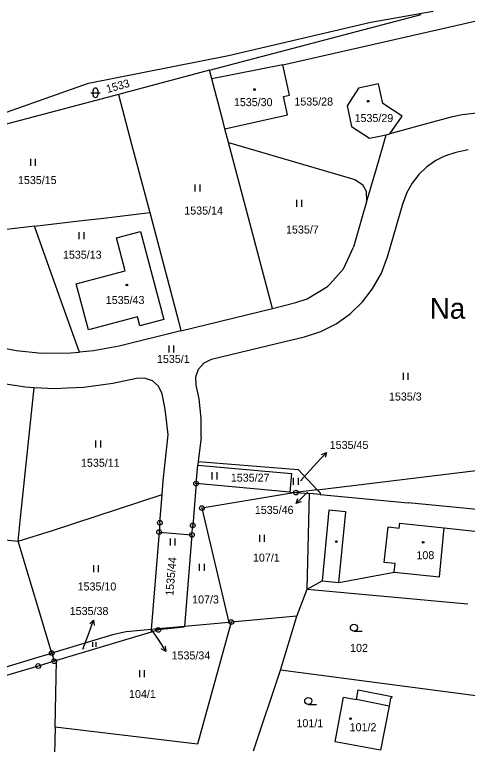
# Model space of a CAD drawing. Extents: x -736345 to -729997, y -1130177 to -1122501.
# Drawn here: x -733832.9 to -733736.7, y -1125804.2 to -1125649.1 of the extents above; entities that cross this region are included whole.
import ezdxf

# ---------------------------------------------------------------- set-up
doc = ezdxf.new("R2010")
doc.units = 0
for name, color, linetype in [('Vrstva 1', 7, 'Continuous'), ('Vrstva 15', 7, 'Continuous'), ('Vrstva 16', 7, 'Continuous'), ('Vrstva 18', 7, 'Continuous'), ('Vrstva 19', 7, 'Continuous'), ('Vrstva 25', 7, 'Continuous'), ('Vrstva 4', 7, 'Continuous')]:
    doc.layers.add(name, color=color, linetype=linetype)

msp = doc.modelspace()

# ---------------------------------------------------------------- linework, layer by layer
at = {"layer": 'Vrstva 1'}
for points in [[(-733791.5, -1125660.96), (-733746.48, -1125649.07)], [(-733757.2, -1125650.71), (-733743.92, -1125648.39)], [(-733787.44, -1125657.78), (-733757.2, -1125650.71)], [(-733750.36, -1125653.99), (-733735.09, -1125650.55)], [(-733775.93, -1125659.76), (-733750.36, -1125653.99)], [(-733817.22, -1125663.71), (-733787.44, -1125657.78)], [(-733775.93, -1125659.76), (-733791.03, -1125662.74)], [(-733774.46, -1125666.24), (-733775.93, -1125659.76)], [(-733791.5, -1125660.96), (-733810.84, -1125666.07)], [(-733791.03, -1125662.74), (-733791.5, -1125660.96)], [(-733788.6, -1125671.91), (-733791.03, -1125662.74)], [(-733841.72, -1125672.31), (-733817.22, -1125663.71)], [(-733759.8, -1125664.74), (-733762.26, -1125668.53)], [(-733755.56, -1125663.83), (-733759.8, -1125664.74)], [(-733754.62, -1125667.98), (-733755.56, -1125663.83)], [(-733810.84, -1125666.07), (-733837.72, -1125673.17)], [(-733810.84, -1125666.07), (-733808.05, -1125676.62)], [(-733775.8, -1125666.55), (-733774.46, -1125666.24)], [(-733774.92, -1125670.43), (-733775.8, -1125666.55)], [(-733750.57, -1125670.7), (-733754.62, -1125667.98)], [(-733762.26, -1125668.53), (-733761.29, -1125672.92)], [(-733732.81, -1125669.82), (-733737.82, -1125670.44)], [(-733788.21, -1125673.4), (-733774.92, -1125670.43)], [(-733753.13, -1125674.43), (-733750.57, -1125670.7)], [(-733740.92, -1125671.1), (-733743.32, -1125671.75)], [(-733740.17, -1125670.94), (-733740.92, -1125671.1)], [(-733737.82, -1125670.44), (-733740.17, -1125670.94)], [(-733788.21, -1125673.4), (-733788.6, -1125671.91)], [(-733761.29, -1125672.92), (-733757.51, -1125675.4)], [(-733743.32, -1125671.75), (-733753.13, -1125674.43)], [(-733787.45, -1125676.26), (-733788.21, -1125673.4)], [(-733753.93, -1125674.63), (-733753.13, -1125674.43)], [(-733757.51, -1125675.4), (-733753.93, -1125674.63)], [(-733754.6, -1125676.92), (-733753.93, -1125674.63)], [(-733808.05, -1125676.62), (-733804.19, -1125691.2)], [(-733782.29, -1125695.8), (-733787.45, -1125676.26)], [(-733787.45, -1125676.26), (-733760.6, -1125684.18)], [(-733756.03, -1125681.83), (-733754.6, -1125676.92)], [(-733741.35, -1125679.11), (-733741.83, -1125679.35)], [(-733739.14, -1125678.39), (-733741.35, -1125679.11)], [(-733736.48, -1125677.82), (-733739.14, -1125678.39)], [(-733743.42, -1125680.15), (-733745.31, -1125681.48)], [(-733741.83, -1125679.35), (-733743.42, -1125680.15)], [(-733757.7, -1125687.55), (-733756.03, -1125681.83)], [(-733745.31, -1125681.48), (-733746.98, -1125683.08)], [(-733746.98, -1125683.08), (-733748.4, -1125684.92)], [(-733760.6, -1125684.18), (-733758.94, -1125685.23)], [(-733758.94, -1125685.23), (-733758.21, -1125686.61)], [(-733748.4, -1125684.92), (-733749.53, -1125686.94)], [(-733758.21, -1125686.61), (-733758.1, -1125688.93)], [(-733758.1, -1125688.93), (-733757.7, -1125687.55)], [(-733749.53, -1125686.94), (-733750.3, -1125689.01)], [(-733758.1, -1125688.93), (-733758.74, -1125691.13)], [(-733753.69, -1125700.61), (-733750.34, -1125689.11)], [(-733750.3, -1125689.01), (-733750.34, -1125689.11)], [(-733814.6, -1125692.43), (-733804.19, -1125691.2)], [(-733804.19, -1125691.2), (-733803.56, -1125693.58)], [(-733758.74, -1125691.13), (-733760.89, -1125698.51)], [(-733825.15, -1125693.67), (-733818.03, -1125692.83)], [(-733818.03, -1125692.83), (-733814.6, -1125692.43)], [(-733828.68, -1125694.09), (-733854.19, -1125697.09)], [(-733828.68, -1125694.09), (-733825.15, -1125693.67)], [(-733825.98, -1125701.66), (-733828.68, -1125694.09)], [(-733803.56, -1125693.58), (-733798.1, -1125714.26)], [(-733811.28, -1125696.58), (-733806.19, -1125695.22)], [(-733806.19, -1125695.22), (-733801.22, -1125713.92)], [(-733778.13, -1125711.54), (-733782.29, -1125695.8)], [(-733809.42, -1125703.57), (-733811.28, -1125696.58)], [(-733763.02, -1125703.12), (-733760.89, -1125698.51)], [(-733754.97, -1125704.04), (-733753.69, -1125700.61)], [(-733820.53, -1125716.92), (-733825.98, -1125701.66)], [(-733819.83, -1125706.33), (-733809.42, -1125703.57)], [(-733765.87, -1125706.31), (-733763.02, -1125703.12)], [(-733756.75, -1125707.24), (-733754.97, -1125704.04)], [(-733817.25, -1125716.09), (-733819.83, -1125706.33)], [(-733770.74, -1125709.52), (-733766.4, -1125706.9)], [(-733766.4, -1125706.9), (-733765.87, -1125706.31)], [(-733758.98, -1125710.14), (-733757.34, -1125708)], [(-733757.34, -1125708), (-733756.75, -1125707.24)], [(-733773.15, -1125710.32), (-733770.74, -1125709.52)], [(-733761.61, -1125712.67), (-733758.98, -1125710.14)], [(-733797.56, -1125716.32), (-733778.13, -1125711.54)], [(-733778.13, -1125711.54), (-733775.61, -1125710.92)], [(-733775.61, -1125710.92), (-733773.15, -1125710.32)], [(-733764.6, -1125714.79), (-733761.61, -1125712.67)], [(-733806.81, -1125713.34), (-733817.25, -1125716.09)], [(-733806.31, -1125715.25), (-733806.81, -1125713.34)], [(-733801.22, -1125713.92), (-733806.31, -1125715.25)], [(-733798.1, -1125714.26), (-733797.56, -1125716.32)], [(-733767.86, -1125716.44), (-733764.6, -1125714.79)], [(-733797.56, -1125716.32), (-733810.71, -1125719.55)], [(-733819.13, -1125720.85), (-733820.53, -1125716.92)], [(-733777.22, -1125719.01), (-733771.33, -1125717.59)], [(-733771.33, -1125717.59), (-733767.86, -1125716.44)], [(-733838.01, -1125719.42), (-733832.6, -1125720.49)], [(-733791.05, -1125722.36), (-733777.22, -1125719.01)], [(-733832.6, -1125720.49), (-733827.12, -1125721.05)], [(-733820.96, -1125721.01), (-733819.13, -1125720.85)], [(-733816.12, -1125720.58), (-733819.13, -1125720.85)], [(-733810.71, -1125719.55), (-733816.12, -1125720.58)], [(-733827.12, -1125721.05), (-733820.96, -1125721.01)], [(-733792.64, -1125723.12), (-733791.05, -1125722.36)], [(-733793.81, -1125724.42), (-733792.64, -1125723.12)], [(-733794.4, -1125726.08), (-733793.81, -1125724.42)], [(-733807.04, -1125726.42), (-733812.01, -1125727.5)], [(-733805.29, -1125726.33), (-733807.04, -1125726.42)], [(-733803.63, -1125726.92), (-733805.29, -1125726.33)], [(-733802.33, -1125728.09), (-733803.63, -1125726.92)], [(-733794.3, -1125727.83), (-733794.4, -1125726.08)], [(-733830.62, -1125728.3), (-733836.78, -1125727.37)], [(-733831.65, -1125756.06), (-733828.77, -1125728.4)], [(-733828.77, -1125728.4), (-733830.62, -1125728.3)], [(-733824.4, -1125728.63), (-733828.77, -1125728.4)], [(-733821.74, -1125728.51), (-733824.4, -1125728.63)], [(-733818.18, -1125728.36), (-733821.74, -1125728.51)], [(-733812.01, -1125727.5), (-733818.18, -1125728.36)], [(-733801.57, -1125729.68), (-733802.33, -1125728.09)], [(-733793.69, -1125730.76), (-733794.3, -1125727.83)], [(-733800.98, -1125732.62), (-733801.57, -1125729.68)], [(-733793.26, -1125734.87), (-733793.69, -1125730.76)], [(-733800.81, -1125734.08), (-733800.98, -1125732.62)], [(-733800.27, -1125738.41), (-733800.81, -1125734.08)], [(-733793.25, -1125734.98), (-733793.26, -1125734.87)], [(-733793.29, -1125738.87), (-733793.25, -1125734.98)], [(-733801.33, -1125748.2), (-733800.27, -1125738.41)], [(-733793.29, -1125738.87), (-733793.9, -1125744.05)], [(-733793.9, -1125744.05), (-733793.99, -1125744.83)], [(-733793.9, -1125744.05), (-733772.65, -1125745.76)], [(-733794.35, -1125748.76), (-733793.99, -1125744.83)], [(-733793.99, -1125744.83), (-733774.08, -1125746.64)], [(-733772.65, -1125745.76), (-733768.59, -1125750.08)], [(-733774.08, -1125746.64), (-733774.43, -1125750.57)], [(-733768.59, -1125750.08), (-733734.22, -1125745.88)], [(-733801.57, -1125751.11), (-733801.33, -1125748.2)], [(-733794.35, -1125748.76), (-733795.07, -1125757.65)], [(-733774.43, -1125750.57), (-733794.35, -1125748.76)], [(-733768.59, -1125750.08), (-733772.13, -1125750.51)], [(-733768.59, -1125750.08), (-733767.95, -1125750.76)], [(-733824.89, -1125758.72), (-733801.57, -1125751.11)], [(-733802.05, -1125757.09), (-733801.57, -1125751.11)], [(-733773.12, -1125750.67), (-733793.12, -1125753.96)], [(-733774.43, -1125750.57), (-733773.12, -1125750.67)], [(-733772.13, -1125750.51), (-733773.12, -1125750.67)], [(-733773.12, -1125750.67), (-733770.27, -1125750.9)], [(-733770.76, -1125771.21), (-733770.27, -1125750.9)], [(-733768, -1125751.11), (-733770.27, -1125750.9)], [(-733767.95, -1125750.76), (-733768, -1125751.11)], [(-733768, -1125751.11), (-733749.25, -1125752.86)], [(-733740.45, -1125753.68), (-733749.25, -1125752.86)], [(-733793.12, -1125753.96), (-733787.41, -1125778.25)], [(-733722.25, -1125755.5), (-733740.45, -1125753.68)], [(-733832.17, -1125761.03), (-733831.65, -1125756.06)], [(-733802.05, -1125757.09), (-733802.21, -1125759.08)], [(-733795.23, -1125759.65), (-733795.07, -1125757.65)], [(-733742.62, -1125768.55), (-733741.6, -1125758.13)], [(-733741.6, -1125758.13), (-733723.4, -1125760.15)], [(-733832.17, -1125761.03), (-733824.89, -1125758.72)], [(-733802.21, -1125759.08), (-733803.88, -1125779.75)], [(-733802.21, -1125759.08), (-733795.23, -1125759.65)], [(-733795.23, -1125759.65), (-733796.8, -1125779.09)], [(-733837.14, -1125760.51), (-733832.17, -1125761.03)], [(-733825.03, -1125784.77), (-733832.17, -1125761.03)], [(-733764, -1125769.78), (-733752.22, -1125767.6)], [(-733752.22, -1125767.6), (-733742.62, -1125768.55)], [(-733770.76, -1125771.21), (-733767.57, -1125769.43)], [(-733767.57, -1125769.43), (-733764, -1125769.78)], [(-733772.91, -1125776.95), (-733770.76, -1125771.21)], [(-733770.76, -1125771.21), (-733736.56, -1125774.33)], [(-733787.41, -1125778.25), (-733796.8, -1125779.09)], [(-733786.89, -1125778.2), (-733794.02, -1125804.14)], [(-733786.89, -1125778.2), (-733787.41, -1125778.25)], [(-733772.91, -1125776.95), (-733786.89, -1125778.2)], [(-733776.42, -1125788.39), (-733772.91, -1125776.95)], [(-733803.88, -1125779.75), (-733809.21, -1125780.25)], [(-733803.88, -1125779.75), (-733803.92, -1125780.3)], [(-733802.38, -1125779.84), (-733803.92, -1125780.3)], [(-733796.8, -1125779.09), (-733803.88, -1125779.75)], [(-733796.91, -1125779.26), (-733802.38, -1125779.84)], [(-733796.8, -1125779.09), (-733796.91, -1125779.26)], [(-733812.1, -1125780.86), (-733825.03, -1125784.77)], [(-733803.92, -1125780.3), (-733824.01, -1125786.35)], [(-733809.21, -1125780.25), (-733812.1, -1125780.86)], [(-733834.96, -1125787.8), (-733827.69, -1125785.58)], [(-733827.69, -1125785.58), (-733825.03, -1125784.77)], [(-733825.03, -1125784.77), (-733824.51, -1125786.5)], [(-733827.9, -1125787.52), (-733835.16, -1125789.71)], [(-733824.51, -1125786.5), (-733827.9, -1125787.52)], [(-733824.01, -1125786.35), (-733824.51, -1125786.5)], [(-733824.32, -1125800.5), (-733824.01, -1125786.35)], [(-733782.16, -1125805.56), (-733776.42, -1125788.39)], [(-733731.65, -1125794.31), (-733776.42, -1125788.39)], [(-733760.26, -1125794.62), (-733759.88, -1125792.61)], [(-733759.88, -1125792.61), (-733752.75, -1125794)], [(-733764.78, -1125803.61), (-733762.99, -1125794.11)], [(-733762.99, -1125794.11), (-733760.26, -1125794.62)], [(-733752.99, -1125794.33), (-733753.32, -1125796.02)], [(-733752.82, -1125794.37), (-733752.99, -1125794.33)], [(-733752.75, -1125794), (-733752.82, -1125794.37)], [(-733753.32, -1125796.02), (-733755.16, -1125805.42)], [(-733824.32, -1125800.5), (-733824.72, -1125817.8)], [(-733794.02, -1125804.14), (-733824.32, -1125800.5)], [(-733755.16, -1125805.42), (-733764.78, -1125803.61)]]:
    msp.add_lwpolyline(points, dxfattribs=at)
at = {"layer": 'Vrstva 16'}
for points in [[(-733772.12, -1125748.19), (-733768.66, -1125744.37)], [(-733770.68, -1125750.58), (-733770.95, -1125750.84)], [(-733818.4, -1125783.94), (-733817.17, -1125780.62)], [(-733803.73, -1125779.97), (-733802.43, -1125781.92)]]:
    msp.add_lwpolyline(points, dxfattribs=at)
at = {"layer": 'Vrstva 25'}
for points in [[(-733816.74, -1125665.72), (-733814.74, -1125665.72)], [(-733816.24, -1125666.22), (-733816.24, -1125665.22)], [(-733815.24, -1125665.22), (-733815.24, -1125666.22)], [(-733829.497, -1125681.255), (-733829.497, -1125679.755)], [(-733828.463, -1125681.255), (-733828.463, -1125679.755)], [(-733794.537, -1125686.705), (-733794.537, -1125685.205)], [(-733793.503, -1125686.705), (-733793.503, -1125685.205)], [(-733772.917, -1125689.945), (-733772.917, -1125688.445)], [(-733771.883, -1125689.945), (-733771.883, -1125688.445)], [(-733819.167, -1125696.845), (-733819.167, -1125695.345)], [(-733818.133, -1125696.845), (-733818.133, -1125695.345)], [(-733800.097, -1125720.895), (-733800.097, -1125719.395)], [(-733799.063, -1125720.895), (-733799.063, -1125719.395)], [(-733750.267, -1125726.725), (-733750.267, -1125725.225)], [(-733749.233, -1125726.725), (-733749.233, -1125725.225)], [(-733815.627, -1125741.115), (-733815.627, -1125739.615)], [(-733814.593, -1125741.115), (-733814.593, -1125739.615)], [(-733768.66, -1125744.37), (-733766.641, -1125742.152)], [(-733767.684, -1125742.555), (-733766.641, -1125742.152), (-733766.945, -1125743.228)], [(-733790.907, -1125747.865), (-733790.907, -1125746.365)], [(-733789.873, -1125747.865), (-733789.873, -1125746.365)], [(-733773.637, -1125749.015), (-733773.637, -1125747.515)], [(-733772.603, -1125749.015), (-733772.603, -1125747.515)], [(-733770.95, -1125750.84), (-733773.071, -1125752.961)], [(-733772.01, -1125752.607), (-733773.071, -1125752.961), (-733772.717, -1125751.9)], [(-733780.817, -1125761.125), (-733780.817, -1125759.625)], [(-733779.783, -1125761.125), (-733779.783, -1125759.625)], [(-733799.817, -1125761.935), (-733799.817, -1125760.435)], [(-733798.783, -1125761.935), (-733798.783, -1125760.435)], [(-733793.617, -1125767.325), (-733793.617, -1125765.825)], [(-733792.583, -1125767.325), (-733792.583, -1125765.825)], [(-733816.117, -1125767.575), (-733816.117, -1125766.075)], [(-733815.083, -1125767.575), (-733815.083, -1125766.075)], [(-733817.17, -1125780.62), (-733816.125, -1125777.809)], [(-733816.942, -1125778.572), (-733816.125, -1125777.809), (-733816.005, -1125778.92)], [(-733760.81, -1125780.12), (-733759.06, -1125780.12)], [(-733816.266, -1125783.432), (-733816.266, -1125782.427)], [(-733815.573, -1125783.432), (-733815.573, -1125782.427)], [(-733802.43, -1125781.92), (-733800.766, -1125784.415)], [(-733800.905, -1125783.306), (-733800.766, -1125784.415), (-733801.737, -1125783.861)], [(-733806.317, -1125789.885), (-733806.317, -1125788.385)], [(-733805.283, -1125789.885), (-733805.283, -1125788.385)], [(-733770.51, -1125795.69), (-733768.76, -1125795.69)]]:
    msp.add_lwpolyline(points, dxfattribs=at)
for centre, radius in [((-733781.93, -1125665.04), 0.175), ((-733757.77, -1125667.53), 0.175), ((-733809.06, -1125706.57), 0.175), ((-733794.35, -1125748.76), 0.5), ((-733794.35, -1125748.76), 0.032), ((-733773.12, -1125750.67), 0.5), ((-733773.12, -1125750.67), 0.032), ((-733793.12, -1125753.96), 0.5), ((-733793.12, -1125753.96), 0.032), ((-733802.05, -1125757.09), 0.5), ((-733802.05, -1125757.09), 0.0311), ((-733795.07, -1125757.65), 0.5), ((-733795.07, -1125757.65), 0.0311), ((-733802.21, -1125759.08), 0.499), ((-733802.21, -1125759.08), 0.0316), ((-733795.23, -1125759.65), 0.499), ((-733795.23, -1125759.65), 0.0316), ((-733764.55, -1125761.07), 0.175), ((-733746.09, -1125761.25), 0.175), ((-733786.89, -1125778.2), 0.5), ((-733786.89, -1125778.2), 0.032), ((-733802.38, -1125779.84), 0.5), ((-733802.38, -1125779.84), 0.032), ((-733760.81, -1125779.37), 0.75), ((-733825.03, -1125784.77), 0.5), ((-733825.03, -1125784.77), 0.032), ((-733824.51, -1125786.5), 0.5), ((-733827.9, -1125787.52), 0.5), ((-733827.9, -1125787.52), 0.032), ((-733824.51, -1125786.5), 0.032), ((-733770.51, -1125794.94), 0.75), ((-733761.51, -1125798.69), 0.175)]:
    msp.add_circle(centre, radius, dxfattribs=at)
for centre, start, end in [((-733815.74, -1125665.22), 0.10099, 180.00143), ((-733815.74, -1125666.22), 180.10243, 0.00286)]:
    msp.add_arc(centre, 0.5, start, end, dxfattribs=at)
at = {"layer": 'Vrstva 4'}
for points in [[(-733766.1, -1125754.44), (-733767.57, -1125769.43)], [(-733762.53, -1125754.79), (-733766.1, -1125754.44)], [(-733764, -1125769.78), (-733762.53, -1125754.79)], [(-733754.39, -1125765.5), (-733753.54, -1125757.95)], [(-733753.54, -1125757.95), (-733751.17, -1125758.22)], [(-733751.17, -1125758.22), (-733751.05, -1125757.2)], [(-733751.05, -1125757.2), (-733741.6, -1125758.13)], [(-733752.02, -1125765.77), (-733754.39, -1125765.5)], [(-733752.22, -1125767.6), (-733752.02, -1125765.77)], [(-733753.32, -1125796.02), (-733760.26, -1125794.62)]]:
    msp.add_lwpolyline(points, dxfattribs=at)

# ---------------------------------------------------------------- texts
at = {"layer": 'Vrstva 15'}
msp.add_text('Na Praze', height=4.4, dxfattribs=at).set_placement((-733744.67, -1125713.73))
at = {"layer": 'Vrstva 16'}
for s, p in [('1535/45', (-733765.94, -1125741.4)), ('1535/46', (-733781.857, -1125755.2)), ('1535/38', (-733821.2, -1125776.68)), ('1535/34', (-733799.56, -1125786.12))]:
    msp.add_text(s, height=1.7, dxfattribs=at).set_placement(p)
at = {"layer": 'Vrstva 18'}
for s, rotation, p in [('1533', 15.70013, (-733813.192, -1125665.794)), ('1535/44', 85.30068, (-733799.189, -1125772.658))]:
    msp.add_text(s, height=1.7, rotation=rotation, dxfattribs=at).set_placement(p)
for s, height, p in [('1535/28', 1.7, (-733773.45, -1125668.44)), ('1535/15', 1.7, (-733832.21, -1125685.13)), ('1535/14', 1.7, (-733796.85, -1125691.6)), ('1535/7', 1.7, (-733775.23, -1125695.64)), ('1535/13', 1.7, (-733822.65, -1125700.98)), ('1535/1', 1.7, (-733802.66, -1125723.13)), ('1535/3', 1.7, (-733753.35, -1125731.12)), ('1535/11', 1.7, (-733818.81, -1125745.19)), ('1535/27', 1.7, (-733786.96, -1125748.35)), ('1535/45', 0.1, (-733772, -1125748.11)), ('1535/46', 0.1, (-733770.66, -1125750.39)), ('107/1', 1.7, (-733782.26, -1125765.34)), ('1535/10', 1.7, (-733819.53, -1125771.47)), ('107/3', 1.7, (-733795.19, -1125774.23)), ('1535/34', 0.1, (-733803.53, -1125779.77)), ('102', 1.7, (-733761.61, -1125784.52)), ('1535/38', 0.1, (-733818.2, -1125783.74)), ('104/1', 1.7, (-733808.6, -1125794.32)), ('101/1', 1.7, (-733773.01, -1125800.52))]:
    msp.add_text(s, height=height, dxfattribs=at).set_placement(p)
at = {"layer": 'Vrstva 19'}
for s, p in [('1535/30', (-733786.31, -1125668.57)), ('1535/29', (-733760.66, -1125671.95)), ('1535/43', (-733813.54, -1125710.61)), ('108', (-733747.51, -1125764.82)), ('101/2', (-733761.71, -1125801.37))]:
    msp.add_text(s, height=1.7, dxfattribs=at).set_placement(p)

doc.saveas('drawing.dxf')
